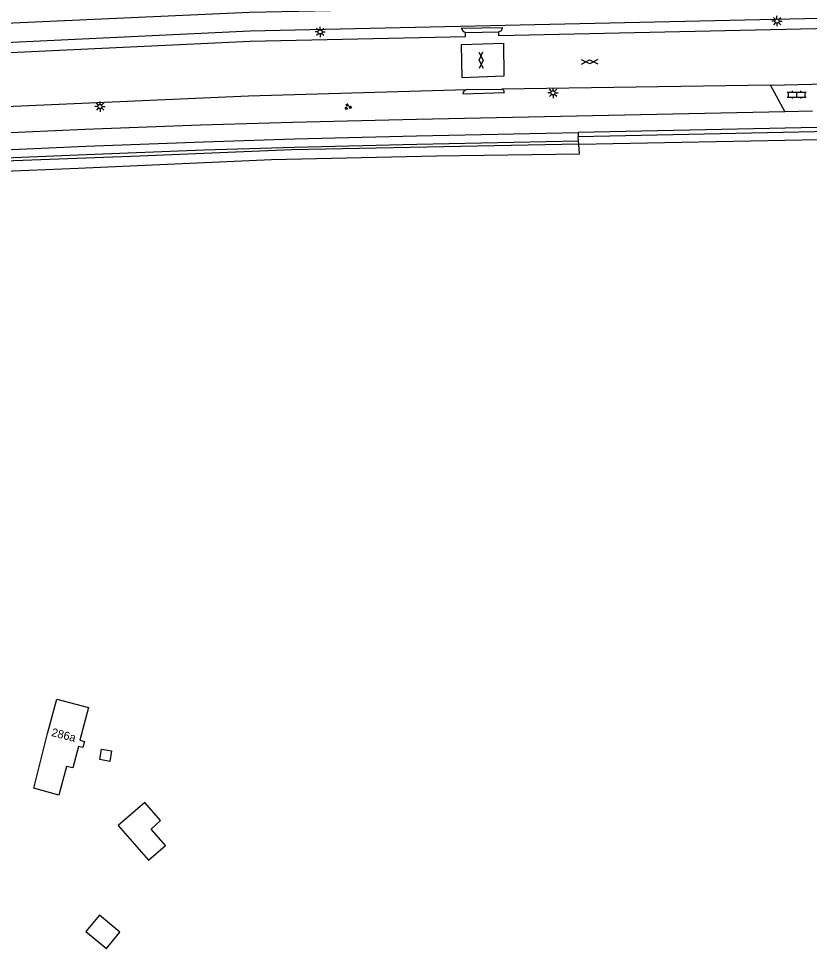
# Model space of a CAD drawing. Extents: x 128999 to 131010, y 395498 to 399007.
# Drawn here: x 129089.3 to 129185.1, y 395993.5 to 396106.1 of the extents above; entities that cross this region are included whole.
import ezdxf

# ---------------------------------------------------------------- set-up
doc = ezdxf.new("R2010")
doc.units = 0
for name, color, linetype in [('gg-afsc-haag', 7, 'Continuous'), ('gg-anno-huisnummerreeks BGT', 7, 'Continuous'), ('gg-bbg-hoofdgebouw', 7, 'Continuous'), ('gg-bbg-overig bouwwerk', 7, 'Continuous'), ('gg-knt-verharding', 7, 'Continuous'), ('gg-knt-verharding nz', 7, 'Continuous'), ('gt-grn-groengrens', 7, 'Continuous'), ('gt-grn-groengrens NZ', 7, 'Continuous'), ('gt-symb-gesloten verharding', 7, 'Continuous'), ('gt-symb-groenvak', 7, 'Continuous'), ('gt-symb-klinker verharding', 7, 'Continuous'), ('gt-symb-lichtmast', 7, 'Continuous')]:
    doc.layers.add(name, color=color, linetype=linetype)

# ---------------------------------------------------------------- blocks, each defined once
blk = doc.blocks.new('gt0-LMAST')
at = {"layer": 'gt-symb-lichtmast'}
for p, q in [((-0.18, 0.17), (-0.45, 0.44)), ((-0.01, 0.25), (-0.01, 0.62)), ((0.17, 0.17), (0.44, 0.44)), ((-0.26, 0), (-0.63, 0)), ((-0.18, -0.18), (-0.45, -0.45)), ((-0.01, -0.25), (-0.01, -0.63)), ((0.44, -0.45), (0.17, -0.18)), ((0.24, 0), (0.62, 0))]:
    blk.add_line(p, q, dxfattribs=at)
blk.add_circle((-0.01, 0), 0.25, dxfattribs=at)
blk = doc.blocks.new('gt0-KL1')
at = {"layer": 'gt-symb-klinker verharding'}
for p, q in [((-1.15, 0.3), (1.15, 0.3)), ((-1, -0.3), (-1, 0.3)), ((-0.5, 0.3), (-0.5, 0.45)), ((0, -0.3), (0, 0.3)), ((0.5, 0.3), (0.5, 0.45)), ((1, -0.3), (1, 0.3)), ((-1.15, -0.3), (1.15, -0.3)), ((-0.5, -0.45), (-0.5, -0.3)), ((0.5, -0.45), (0.5, -0.3))]:
    blk.add_line(p, q, dxfattribs=at)
blk = doc.blocks.new('gt0-GESVH1')
at = {"layer": 'gt-symb-gesloten verharding'}
for p, q in [((-0.99, -0.26), (0.01, 0.24)), ((0.01, -0.26), (-0.99, 0.24)), ((0.01, 0.24), (1.01, -0.26)), ((1.01, 0.24), (0.01, -0.26))]:
    blk.add_line(p, q, dxfattribs=at)
blk = doc.blocks.new('gt0-GRVAK')
at = {"layer": 'gt-symb-groenvak'}
for p, q in [((-0.11, 0.19), (-0.23, 0.24)), ((-0.18, 0.15), (0.09, 0.15)), ((-0.09, 0.21), (-0.16, 0.32)), ((-0.05, 0.21), (-0.05, 0.39)), ((0, 0.21), (0.06, 0.32)), ((0.01, 0.19), (0.13, 0.24)), ((0.26, -0.05), (0.2, 0.06)), ((0.31, -0.05), (0.31, 0.13)), ((0.35, -0.05), (0.41, 0.06)), ((-0.24, -0.23), (-0.36, -0.18)), ((-0.32, -0.26), (-0.05, -0.26)), ((-0.23, -0.21), (-0.29, -0.1)), ((-0.18, -0.2), (-0.18, -0.02)), ((-0.14, -0.21), (-0.07, -0.1)), ((-0.12, -0.23), (0, -0.18)), ((0.24, -0.07), (0.12, -0.02)), ((0.17, -0.11), (0.44, -0.11)), ((0.37, -0.07), (0.49, -0.02))]:
    blk.add_line(p, q, dxfattribs=at)

msp = doc.modelspace()

# ---------------------------------------------------------------- linework, layer by layer
at = {"layer": 'gg-afsc-haag'}
for p, q in [((129142.91, 396104.94), (129147.91, 396105)), ((129143.11, 396096.97), (129148.13, 396097.14))]:
    msp.add_line(p, q, dxfattribs=at)
at = {"layer": 'gg-bbg-hoofdgebouw'}
msp.add_lwpolyline([(129092.8, 396019.51), (129093.9, 396023.7), (129097.76, 396022.69), (129096.72, 396018.71), (129097.27, 396018.57), (129097.07, 396017.82), (129096.55, 396017.96), (129095.85, 396015.35), (129095.09, 396015.54), (129094.17, 396012.06), (129091.14, 396012.92), (129092.8, 396019.51)], dxfattribs=at)
at = {"layer": 'gg-bbg-overig bouwwerk'}
for points in [[(129100.33, 396016.15), (129099.11, 396016.36), (129099.32, 396017.62), (129100.55, 396017.42), (129100.33, 396016.15)], [(129101.35, 396008.38), (129105.01, 396004.17), (129107.07, 396005.96), (129105.33, 396007.96), (129106.48, 396008.97), (129104.57, 396011.17), (129101.35, 396008.38)], [(129099.08, 395997.54), (129097.45, 395995.55), (129099.93, 395993.5), (129101.56, 395995.47), (129099.08, 395997.54)]]:
    msp.add_lwpolyline(points, dxfattribs=at)
at = {"layer": 'gg-knt-verharding'}
for p, q in [((129317.66, 396107.77), (129147.45, 396104)), ((129143.43, 396104.4), (129147.44, 396104.49)), ((129147.45, 396104), (129147.44, 396104.49)), ((129180.38, 396098.03), (129147.84, 396097.54)), ((129180.38, 396098.03), (129187.12, 396098.17)), ((129182.09, 396094.85), (129180.38, 396098.03)), ((129143.6, 396097.48), (129147.84, 396097.54)), ((129182.09, 396094.85), (129185.46, 396094.92))]:
    msp.add_line(p, q, dxfattribs=at)
for points in [[(129034.44, 396102.72), (129082.28, 396105.28), (129117.25, 396106.86), (129285.77, 396110.39), (129318.86, 396111.12)], [(129035.05, 396100.7), (129117.32, 396104.61), (129318.9, 396109.13)], [(129036.11, 396099.5), (129117.35, 396103.33), (129143.44, 396103.91), (129143.43, 396104.4)], [(129075.77, 396094.93), (129117.15, 396096.74), (129143.6, 396097.48)], [(129337.03, 396096.25), (129289.34, 396095.15), (129239.36, 396094.07), (129186, 396092.89), (129157.05, 396092.28)], [(129074.52, 396091.63), (129086.5, 396092.22), (129097.29, 396092.69), (129111.34, 396093.21), (129122.48, 396093.54), (129137.49, 396093.92), (129182.09, 396094.85)], [(129074.57, 396089.59), (129086.61, 396090.16), (129097.43, 396090.62), (129111.67, 396091.17), (129122.69, 396091.51), (129137.5, 396091.87), (129157.05, 396092.28)]]:
    msp.add_lwpolyline(points, dxfattribs=at)
for centre, radius, start, end in [((129143.61, 396105.09), 0.709, 191.7245, 255.0086), ((129147.38, 396105.02), 0.528, 275.869, 358.097), ((129143.63, 396096.97), 0.513, 92.525, 179.7666), ((129147.73, 396097.16), 0.394, 357.974, 74.5463)]:
    msp.add_arc(centre, radius, start, end, dxfattribs=at)
at = {"layer": 'gg-knt-verharding nz'}
msp.add_lwpolyline([(129142.95, 396102.93), (129148.01, 396103.09), (129148.08, 396099.12), (129143.01, 396098.92), (129142.95, 396102.93)], dxfattribs=at)
at = {"layer": 'gt-grn-groengrens'}
for p, q in [((129157.05, 396092.28), (129157.08, 396091.75)), ((129157.11, 396091.28), (129157.08, 396091.75)), ((129157.14, 396090.86), (129157.11, 396091.28)), ((129157.14, 396090.86), (129186.24, 396091.43))]:
    msp.add_line(p, q, dxfattribs=at)
for points in [[(129279.49, 396093.92), (129204.81, 396092.79), (129157.08, 396091.75)], [(129157.14, 396090.86), (129122.4, 396090.18), (129103.99, 396089.44), (129087.6, 396088.83), (129074.64, 396088.18)], [(129074.71, 396087.1), (129096.51, 396087.96), (129119.93, 396089.04), (129139.92, 396089.47), (129157.21, 396089.69), (129157.14, 396090.86)]]:
    msp.add_lwpolyline(points, dxfattribs=at)
at = {"layer": 'gt-grn-groengrens NZ'}
msp.add_lwpolyline([(129074.62, 396088.59), (129086.65, 396089.17), (129097.47, 396089.62), (129111.71, 396090.18), (129122.71, 396090.51), (129137.53, 396090.87), (129157.11, 396091.28)], dxfattribs=at)

# ---------------------------------------------------------------- block references
at = {"layer": 'gt-symb-gesloten verharding'}
for p, rotation in [((129145.32, 396101.05), -88.22439947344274), ((129158.45, 396100.86), 1.2603038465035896)]:
    msp.add_blockref('gt0-GESVH1', p, dxfattribs=dict(at, rotation=rotation))
at = {"layer": 'gt-symb-groenvak'}
msp.add_blockref('gt0-GRVAK', (129129.16, 396095.4), dxfattribs=at)
at = {"layer": 'gt-symb-klinker verharding'}
msp.add_blockref('gt0-KL1', (129183.55, 396096.87), dxfattribs=at)
at = {"layer": 'gt-symb-lichtmast'}
for p in [(129181.16, 396105.79), (129125.82, 396104.47), (129154.03, 396097.09), (129099.16, 396095.44)]:
    msp.add_blockref('gt0-LMAST', p, dxfattribs=at)

# ---------------------------------------------------------------- texts
at = {"layer": 'gg-anno-huisnummerreeks BGT'}
msp.add_text('286a', height=1, rotation=345.3, dxfattribs=at).set_placement((129093.19, 396019.24))

doc.saveas('drawing.dxf')
